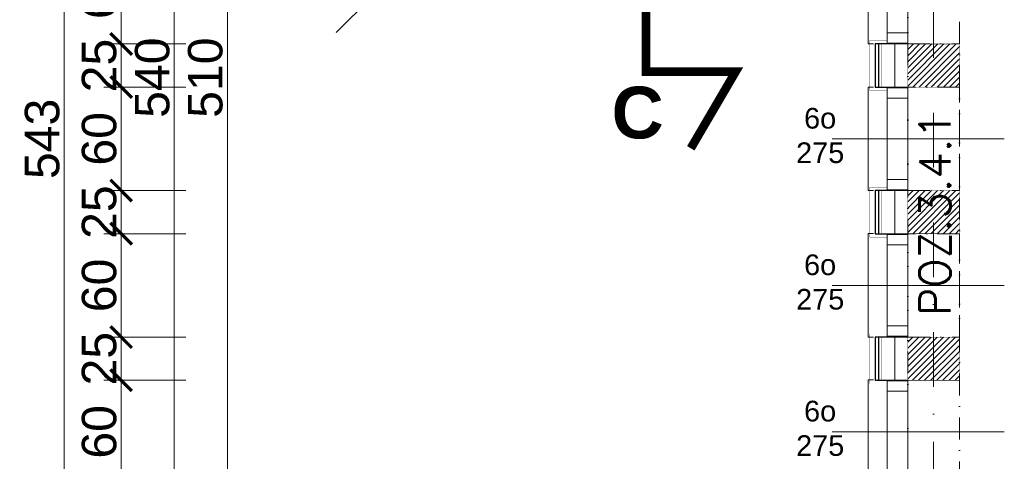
# Model space of a CAD drawing. Extents: x 4615668 to 9294084, y 5325188 to 10688993.
# Tile 504 of 656: x 4646807 to 4647378, y 5332192 to 5332448. Entities that reach past the tile are written whole.
import ezdxf

# ---------------------------------------------------------------- set-up
doc = ezdxf.new("R2010")
doc.units = 0
doc.header["$MEASUREMENT"] = 0
doc.linetypes.add('DASHDOT', pattern=[25.4, 12.7, -6.35, 0, -6.35])
for name, color, linetype, lineweight in [('hatch', 253, 'Continuous', 0), ('K-OPISY @ 10', 252, 'Continuous', 15), ('ocieplenie', 214, 'Continuous', 13), ('Osie', 175, 'DASHDOT', 9), ('Wymiar', 7, 'Continuous', 9)]:
    doc.layers.add(name, color=color, linetype=linetype, lineweight=lineweight)
for name, color, linetype in [('OPIS', 7, 'Continuous'), ('sciany', 1, 'Continuous'), ('STOLARKA', 4, 'Continuous')]:
    doc.layers.add(name, color=color, linetype=linetype)
doc.styles.add('Arial Narrow 20', font='arial.ttf', dxfattribs={"height": 20})
doc.styles.add('ARIAL_CE', font='arial.ttf', dxfattribs={"height": 15})
doc.styles.add('Opis', font='simplex.shx')
doc.linetypes.add('BATTING', pattern='A,0.00254,-2.54,[134,ltypeshp.shx,S=2.54,R=0,X=-2.54,Y=0],-5.08,[134,ltypeshp.shx,S=2.54,R=180,X=2.54,Y=0],-2.54', length=10.16254)
doc.dimstyles.new('1do100 ok', dxfattribs={"dimscale": 0.5, "dimtxt": 12, "dimasz": 25, "dimexe": 20, "dimexo": 0, "dimgap": 5, "dimtad": 1, "dimdec": 0, "dimzin": 9, "dimtxsty": 'Arial Narrow 20', "dimblk": 'ARCHTICK', "dimcen": 3, "dimdle": 20, "dimclrd": 256, "dimclre": 256, "dimclrt": 256, "dimadec": 0, "dimazin": 2, "dimtfac": 1, "dimtdec": 0, "dimtix": 1, "dimtmove": 2, "dimatfit": 3, "dimldrblk": 'NONE', "dimfxl": 0, "dimtvp": 1, "dimtolj": 1, "dimtzin": 0, "dimlwd": 5, "dimlwe": 5, "dimarcsym": 0})

# ---------------------------------------------------------------- blocks, each defined once
blk = doc.blocks.new('G$C61CBF25F')
at = {"layer": 'Osie', "lineweight": 0, "ltscale": 2.5}
blk.add_line((305, 0), (305, 1880.0000002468), dxfattribs=at)
blk = doc.blocks.new('G$C0CCF9696')
at = {"layer": 'STOLARKA', "color": 5, "lineweight": 0}
blk.add_line((100, 30), (0, 30), dxfattribs=at)
for points in [[(68, 59.49703252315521), (68, 53.49703252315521), (56, 53.49703252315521), (56, 59.49703252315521)], [(68, 59.49703252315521), (68, 53.49703252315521), (56, 53.49703252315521), (56, 59.49703252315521)], [(68, 53.49703252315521), (68, 6.497032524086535), (56, 6.497032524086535), (56, 53.49703252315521)], [(68, 53.49703252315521), (68, 6.497032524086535), (56, 6.497032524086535), (56, 53.49703252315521)], [(68, 0.497032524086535), (68, 6.497032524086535), (56, 6.497032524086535), (56, 0.497032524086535)]]:
    blk.add_lwpolyline(points, close=True, dxfattribs=at)
blk.add_lwpolyline([(76, 0), (79, 0), (79, 59.99999999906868), (76, 59.99999999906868)], dxfattribs=at)
blk.add_lwpolyline([(76, 0), (79, 0), (79, 59.99999999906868), (76, 59.99999999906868)], dxfattribs=at)
blk = doc.blocks.new('_ArchTick')
at = {"color": 0, "linetype": 'ByBlock', "const_width": 0.15}
blk.add_lwpolyline([(-0.5, -0.5), (0.5, 0.5)], dxfattribs=at)
blk = doc.blocks.new('*D1088')
at = {"layer": 'Defpoints', "color": 0}
for p in [(4647089.991731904, 5332647.472583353), (4647300.014112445, 5332647.472583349), (4647300.014112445, 5331989.922596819)]:
    blk.add_point(p, dxfattribs=at)
at = {"layer": 'Wymiar', "linetype": 'Continuous', "lineweight": 5}
for p, q in [((4647089.991731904, 5332027.422596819), (4647089.991731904, 5331979.922596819)), ((4647300.014112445, 5332027.422596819), (4647300.014112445, 5331979.922596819)), ((4647079.991731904, 5331989.922596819), (4647310.014112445, 5331989.922596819))]:
    blk.add_line(p, q, dxfattribs=at)
at = {"layer": 'Wymiar', "linetype": 'ByBlock', "lineweight": 5, "xscale": 12.5, "yscale": 12.5, "zscale": 12.5, "rotation": 180}
blk.add_blockref('_ArchTick', (4647089.991731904, 5331989.922596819), dxfattribs=at)
at = {"layer": 'Wymiar', "linetype": 'ByBlock', "lineweight": 5, "xscale": 12.5, "yscale": 12.5, "zscale": 12.5}
blk.add_blockref('_ArchTick', (4647300.014112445, 5331989.922596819), dxfattribs=at)
at = {"layer": 'Wymiar', "lineweight": 0, "ltscale": 40, "insert": (4647195.002922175, 5332002.634056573), "char_height": 20, "attachment_point": 5, "style": 'Arial Narrow 20'}
blk.add_mtext('\\A1;210', dxfattribs=at)
blk = doc.blocks.new('_None')
blk = doc.blocks.new('*D1089')
at = {"layer": 'Defpoints', "color": 0}
for p in [(4647300.014112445, 5332647.472583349), (4647321.991731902, 5332129.936501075), (4647321.991731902, 5331989.922596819)]:
    blk.add_point(p, dxfattribs=at)
at = {"layer": 'Wymiar', "linetype": 'Continuous', "lineweight": 5}
for p, q in [((4647300.014112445, 5332027.422596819), (4647300.014112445, 5331979.922596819)), ((4647321.991731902, 5332027.422596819), (4647321.991731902, 5331979.922596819)), ((4647290.014112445, 5331989.922596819), (4647331.991731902, 5331989.922596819))]:
    blk.add_line(p, q, dxfattribs=at)
at = {"layer": 'Wymiar', "linetype": 'ByBlock', "lineweight": 5, "xscale": 12.5, "yscale": 12.5, "zscale": 12.5, "rotation": 180}
blk.add_blockref('_ArchTick', (4647300.014112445, 5331989.922596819), dxfattribs=at)
at = {"layer": 'Wymiar', "linetype": 'ByBlock', "lineweight": 5, "xscale": 12.5, "yscale": 12.5, "zscale": 12.5}
blk.add_blockref('_ArchTick', (4647321.991731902, 5331989.922596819), dxfattribs=at)
at = {"layer": 'Wymiar', "lineweight": 0, "ltscale": 40, "insert": (4647282.82977913, 5332003.476130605), "char_height": 20, "attachment_point": 5, "style": 'Arial Narrow 20'}
blk.add_mtext('\\A1;22', dxfattribs=at)
blk = doc.blocks.new('*D1119')
at = {"layer": 'Defpoints', "color": 0}
for p in [(4646832.402627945, 5332650.472583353), (4647062.188534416, 5332650.472583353), (4647269.188534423, 5332107.47258335)]:
    blk.add_point(p, dxfattribs=at)
at = {"layer": 'Wymiar', "linetype": 'Continuous', "lineweight": 5}
for p, q in [((4646832.402627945, 5332097.47258335), (4646832.402627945, 5332660.472583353)), ((4646869.902627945, 5332650.472583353), (4646822.402627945, 5332650.472583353)), ((4646869.902627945, 5332107.47258335), (4646822.402627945, 5332107.47258335))]:
    blk.add_line(p, q, dxfattribs=at)
at = {"layer": 'Wymiar', "linetype": 'ByBlock', "lineweight": 5, "xscale": 12.5, "yscale": 12.5, "zscale": 12.5}
for p, rotation in [((4646832.402627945, 5332650.472583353), 90), ((4646832.402627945, 5332107.47258335), 270)]:
    blk.add_blockref('_ArchTick', p, dxfattribs=dict(at, rotation=rotation))
at = {"layer": 'Wymiar', "lineweight": 0, "ltscale": 40, "insert": (4646819.684346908, 5332378.972583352), "char_height": 20, "attachment_point": 5, "rotation": 90, "style": 'Arial Narrow 20'}
blk.add_mtext('\\A1;543', dxfattribs=at)
blk = doc.blocks.new('*D1123')
at = {"layer": 'Defpoints', "color": 0}
for p in [(4646896.267140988, 5332684.47258335), (4647026.991731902, 5332684.47258335), (4647322.678488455, 5332144.47258335)]:
    blk.add_point(p, dxfattribs=at)
at = {"layer": 'Wymiar', "linetype": 'Continuous', "lineweight": 5}
for p, q in [((4646896.267140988, 5332134.47258335), (4646896.267140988, 5332694.47258335)), ((4646933.767140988, 5332684.47258335), (4646886.267140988, 5332684.47258335)), ((4646933.767140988, 5332144.47258335), (4646886.267140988, 5332144.47258335))]:
    blk.add_line(p, q, dxfattribs=at)
at = {"layer": 'Wymiar', "linetype": 'ByBlock', "lineweight": 5, "xscale": 12.5, "yscale": 12.5, "zscale": 12.5}
for p, rotation in [((4646896.267140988, 5332684.47258335), 90), ((4646896.267140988, 5332144.47258335), 270)]:
    blk.add_blockref('_ArchTick', p, dxfattribs=dict(at, rotation=rotation))
at = {"layer": 'Wymiar', "lineweight": 0, "ltscale": 40, "insert": (4646883.555681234, 5332414.47258335), "char_height": 20, "attachment_point": 5, "rotation": 90, "style": 'Arial Narrow 20'}
blk.add_mtext('\\A1;540', dxfattribs=at)
blk = doc.blocks.new('*D1129')
at = {"layer": 'Defpoints', "color": 0}
for p in [(4646927.070338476, 5332669.472583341), (4647321.991731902, 5332669.472583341), (4647321.991731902, 5332159.47258335)]:
    blk.add_point(p, dxfattribs=at)
at = {"layer": 'Wymiar', "linetype": 'Continuous', "lineweight": 5}
for p, q in [((4646927.070338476, 5332149.47258335), (4646927.070338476, 5332679.472583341)), ((4646964.570338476, 5332669.472583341), (4646917.070338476, 5332669.472583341)), ((4646964.570338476, 5332159.47258335), (4646917.070338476, 5332159.47258335))]:
    blk.add_line(p, q, dxfattribs=at)
at = {"layer": 'Wymiar', "linetype": 'ByBlock', "lineweight": 5, "xscale": 12.5, "yscale": 12.5, "zscale": 12.5}
for p, rotation in [((4646927.070338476, 5332669.472583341), 90), ((4646927.070338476, 5332159.47258335), 270)]:
    blk.add_blockref('_ArchTick', p, dxfattribs=dict(at, rotation=rotation))
at = {"layer": 'Wymiar', "lineweight": 0, "ltscale": 40, "insert": (4646914.358878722, 5332414.472583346), "char_height": 20, "attachment_point": 5, "rotation": 90, "style": 'Arial Narrow 20'}
blk.add_mtext('\\A1;510', dxfattribs=at)
blk = doc.blocks.new('*D4377')
at = {"layer": 'Defpoints', "color": 0}
for p in [(4646865.4639435, 5332239.002494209), (4647321.991731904, 5332239.002494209), (4647321.991731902, 5332179.166004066)]:
    blk.add_point(p, dxfattribs=at)
at = {"layer": 'Wymiar', "linetype": 'Continuous', "lineweight": 5}
for p, q in [((4646865.4639435, 5332169.166004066), (4646865.4639435, 5332249.002494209)), ((4646902.9639435, 5332239.002494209), (4646855.4639435, 5332239.002494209)), ((4646902.9639435, 5332179.166004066), (4646855.4639435, 5332179.166004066))]:
    blk.add_line(p, q, dxfattribs=at)
at = {"layer": 'Wymiar', "linetype": 'ByBlock', "lineweight": 5, "xscale": 12.5, "yscale": 12.5, "zscale": 12.5}
for p, rotation in [((4646865.4639435, 5332239.002494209), 90), ((4646865.4639435, 5332179.166004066), 270)]:
    blk.add_blockref('_ArchTick', p, dxfattribs=dict(at, rotation=rotation))
at = {"layer": 'Wymiar', "lineweight": 0, "ltscale": 40, "insert": (4646852.752483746, 5332209.084249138), "char_height": 20, "attachment_point": 5, "rotation": 90, "style": 'Arial Narrow 20'}
blk.add_mtext('\\A1;60', dxfattribs=at)
blk = doc.blocks.new('*D4378')
at = {"layer": 'Defpoints', "color": 0}
for p in [(4646865.4639435, 5332264.002494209), (4647322.01698444, 5332264.002494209), (4647321.991731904, 5332239.002494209)]:
    blk.add_point(p, dxfattribs=at)
at = {"layer": 'Wymiar', "linetype": 'Continuous', "lineweight": 5}
for p, q in [((4646865.4639435, 5332264.002494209), (4646865.4639435, 5332276.502494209)), ((4646865.4639435, 5332229.002494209), (4646865.4639435, 5332274.002494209)), ((4646902.9639435, 5332264.002494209), (4646855.4639435, 5332264.002494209)), ((4646902.9639435, 5332239.002494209), (4646855.4639435, 5332239.002494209)), ((4646865.4639435, 5332239.002494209), (4646865.4639435, 5332226.502494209))]:
    blk.add_line(p, q, dxfattribs=at)
at = {"layer": 'Wymiar', "linetype": 'ByBlock', "lineweight": 5, "xscale": 12.5, "yscale": 12.5, "zscale": 12.5}
for p, rotation in [((4646865.4639435, 5332264.002494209), 270), ((4646865.4639435, 5332239.002494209), 90)]:
    blk.add_blockref('_ArchTick', p, dxfattribs=dict(at, rotation=rotation))
at = {"layer": 'Wymiar', "lineweight": 0, "ltscale": 40, "insert": (4646852.752483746, 5332251.502494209), "char_height": 20, "attachment_point": 5, "rotation": 90, "style": 'Arial Narrow 20'}
blk.add_mtext('\\A1;25', dxfattribs=at)
blk = doc.blocks.new('*D4379')
at = {"layer": 'Defpoints', "color": 0}
for p in [(4646865.4639435, 5332324.002480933), (4647321.991731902, 5332324.002480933), (4647322.01698444, 5332264.002494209)]:
    blk.add_point(p, dxfattribs=at)
at = {"layer": 'Wymiar', "linetype": 'Continuous', "lineweight": 5}
for p, q in [((4646865.4639435, 5332254.002494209), (4646865.4639435, 5332334.002480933)), ((4646902.9639435, 5332324.002480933), (4646855.4639435, 5332324.002480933)), ((4646902.9639435, 5332264.002494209), (4646855.4639435, 5332264.002494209))]:
    blk.add_line(p, q, dxfattribs=at)
at = {"layer": 'Wymiar', "linetype": 'ByBlock', "lineweight": 5, "xscale": 12.5, "yscale": 12.5, "zscale": 12.5}
for p, rotation in [((4646865.4639435, 5332324.002480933), 90), ((4646865.4639435, 5332264.002494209), 270)]:
    blk.add_blockref('_ArchTick', p, dxfattribs=dict(at, rotation=rotation))
at = {"layer": 'Wymiar', "lineweight": 0, "ltscale": 40, "insert": (4646852.752483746, 5332294.002487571), "char_height": 20, "attachment_point": 5, "rotation": 90, "style": 'Arial Narrow 20'}
blk.add_mtext('\\A1;60', dxfattribs=at)
blk = doc.blocks.new('*D4380')
at = {"layer": 'Defpoints', "color": 0}
for p in [(4646865.4639435, 5332349.002494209), (4647322.016984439, 5332349.002494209), (4647321.991731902, 5332324.002480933)]:
    blk.add_point(p, dxfattribs=at)
at = {"layer": 'Wymiar', "linetype": 'Continuous', "lineweight": 5}
for p, q in [((4646865.4639435, 5332349.002494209), (4646865.4639435, 5332361.502494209)), ((4646865.4639435, 5332314.002480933), (4646865.4639435, 5332359.002494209)), ((4646902.9639435, 5332349.002494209), (4646855.4639435, 5332349.002494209)), ((4646902.9639435, 5332324.002480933), (4646855.4639435, 5332324.002480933)), ((4646865.4639435, 5332324.002480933), (4646865.4639435, 5332311.502480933))]:
    blk.add_line(p, q, dxfattribs=at)
at = {"layer": 'Wymiar', "linetype": 'ByBlock', "lineweight": 5, "xscale": 12.5, "yscale": 12.5, "zscale": 12.5}
for p, rotation in [((4646865.4639435, 5332349.002494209), 270), ((4646865.4639435, 5332324.002480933), 90)]:
    blk.add_blockref('_ArchTick', p, dxfattribs=dict(at, rotation=rotation))
at = {"layer": 'Wymiar', "lineweight": 0, "ltscale": 40, "insert": (4646852.752483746, 5332336.502487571), "char_height": 20, "attachment_point": 5, "rotation": 90, "style": 'Arial Narrow 20'}
blk.add_mtext('\\A1;25', dxfattribs=at)
blk = doc.blocks.new('*D4381')
at = {"layer": 'Defpoints', "color": 0}
for p in [(4646865.4639435, 5332409.002494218), (4647321.991731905, 5332409.002494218), (4647322.016984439, 5332349.002494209)]:
    blk.add_point(p, dxfattribs=at)
at = {"layer": 'Wymiar', "linetype": 'Continuous', "lineweight": 5}
for p, q in [((4646865.4639435, 5332339.002494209), (4646865.4639435, 5332419.002494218)), ((4646902.9639435, 5332409.002494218), (4646855.4639435, 5332409.002494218)), ((4646902.9639435, 5332349.002494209), (4646855.4639435, 5332349.002494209))]:
    blk.add_line(p, q, dxfattribs=at)
at = {"layer": 'Wymiar', "linetype": 'ByBlock', "lineweight": 5, "xscale": 12.5, "yscale": 12.5, "zscale": 12.5}
for p, rotation in [((4646865.4639435, 5332409.002494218), 90), ((4646865.4639435, 5332349.002494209), 270)]:
    blk.add_blockref('_ArchTick', p, dxfattribs=dict(at, rotation=rotation))
at = {"layer": 'Wymiar', "lineweight": 0, "ltscale": 40, "insert": (4646852.752483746, 5332379.002494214), "char_height": 20, "attachment_point": 5, "rotation": 90, "style": 'Arial Narrow 20'}
blk.add_mtext('\\A1;60', dxfattribs=at)
blk = doc.blocks.new('*D4382')
at = {"layer": 'Defpoints', "color": 0}
for p in [(4646865.4639435, 5332434.002494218), (4647321.991731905, 5332434.002494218), (4647321.991731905, 5332409.002494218)]:
    blk.add_point(p, dxfattribs=at)
at = {"layer": 'Wymiar', "linetype": 'Continuous', "lineweight": 5}
for p, q in [((4646865.4639435, 5332434.002494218), (4646865.4639435, 5332446.502494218)), ((4646865.4639435, 5332399.002494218), (4646865.4639435, 5332444.002494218)), ((4646902.9639435, 5332434.002494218), (4646855.4639435, 5332434.002494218)), ((4646902.9639435, 5332409.002494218), (4646855.4639435, 5332409.002494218)), ((4646865.4639435, 5332409.002494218), (4646865.4639435, 5332396.502494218))]:
    blk.add_line(p, q, dxfattribs=at)
at = {"layer": 'Wymiar', "linetype": 'ByBlock', "lineweight": 5, "xscale": 12.5, "yscale": 12.5, "zscale": 12.5}
for p, rotation in [((4646865.4639435, 5332434.002494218), 270), ((4646865.4639435, 5332409.002494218), 90)]:
    blk.add_blockref('_ArchTick', p, dxfattribs=dict(at, rotation=rotation))
at = {"layer": 'Wymiar', "lineweight": 0, "ltscale": 40, "insert": (4646852.752483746, 5332421.502494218), "char_height": 20, "attachment_point": 5, "rotation": 90, "style": 'Arial Narrow 20'}
blk.add_mtext('\\A1;25', dxfattribs=at)
blk = doc.blocks.new('*D4383')
at = {"layer": 'Defpoints', "color": 0}
for p in [(4646865.4639435, 5332494.002494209), (4647321.966479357, 5332494.002494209), (4647321.991731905, 5332434.002494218)]:
    blk.add_point(p, dxfattribs=at)
at = {"layer": 'Wymiar', "linetype": 'Continuous', "lineweight": 5}
for p, q in [((4646865.4639435, 5332424.002494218), (4646865.4639435, 5332504.002494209)), ((4646902.9639435, 5332494.002494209), (4646855.4639435, 5332494.002494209)), ((4646902.9639435, 5332434.002494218), (4646855.4639435, 5332434.002494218))]:
    blk.add_line(p, q, dxfattribs=at)
at = {"layer": 'Wymiar', "linetype": 'ByBlock', "lineweight": 5, "xscale": 12.5, "yscale": 12.5, "zscale": 12.5}
for p, rotation in [((4646865.4639435, 5332494.002494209), 90), ((4646865.4639435, 5332434.002494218), 270)]:
    blk.add_blockref('_ArchTick', p, dxfattribs=dict(at, rotation=rotation))
at = {"layer": 'Wymiar', "lineweight": 0, "ltscale": 40, "insert": (4646852.752483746, 5332464.002494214), "char_height": 20, "attachment_point": 5, "rotation": 90, "style": 'Arial Narrow 20'}
blk.add_mtext('\\A1;60', dxfattribs=at)

msp = doc.modelspace()

# ---------------------------------------------------------------- hatches: boundary and pattern name
at = {"layer": 'hatch', "lineweight": 0, "ltscale": 40, "transparency": 33554687}
h = msp.add_hatch(dxfattribs=at)
h.set_pattern_fill('ANSI31', color=256, scale=20)
h.set_pattern_definition([(45, (14485.5151269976, -13289.55727345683), (-1.76776695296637, 1.76776695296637), [])])
h.paths.add_polyline_path([(4647334.491731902, 5332519.002494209), (4647351.991731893, 5332519.002494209), (4647351.991731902, 5332669.416004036), (4647334.491731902, 5332669.416004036), (4647334.491731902, 5332519.002494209)], is_closed=False)
h.paths.add_polyline_path([(4647334.491731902, 5332519.002494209), (4647334.491731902, 5332669.416004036), (4647321.991731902, 5332669.416004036), (4647321.99173189, 5332519.002494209), (4647334.491731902, 5332519.002494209)], is_closed=False)
h.paths.add_polyline_path([(4647334.491731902, 5332494.002494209), (4647334.491731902, 5332519.002494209), (4647321.991731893, 5332519.002494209), (4647321.99173189, 5332494.002494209), (4647334.491731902, 5332494.002494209)], is_closed=False)
h.paths.add_polyline_path([(4647334.491731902, 5332494.002494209), (4647351.991731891, 5332494.002494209), (4647351.99173189, 5332519.002494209), (4647334.491731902, 5332519.002494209), (4647334.491731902, 5332494.002494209)], is_closed=False)
h.paths.add_polyline_path([(4647351.991731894, 5332409.002494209), (4647351.991731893, 5332434.002494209), (4647334.491731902, 5332434.002494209), (4647334.491731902, 5332409.002494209), (4647351.991731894, 5332409.002494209)], is_closed=False)
h.paths.add_polyline_path([(4647321.991731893, 5332434.002494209), (4647321.991731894, 5332409.002494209), (4647334.491731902, 5332409.002494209), (4647334.491731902, 5332434.002494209), (4647321.991731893, 5332434.002494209)], is_closed=False)
h.paths.add_polyline_path([(4647351.991731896, 5332324.002494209), (4647351.991731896, 5332349.002494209), (4647334.491731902, 5332349.002494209), (4647334.491731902, 5332324.002494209), (4647351.991731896, 5332324.002494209)], is_closed=False)
h.paths.add_polyline_path([(4647321.991731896, 5332349.002494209), (4647321.991731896, 5332324.002494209), (4647334.491731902, 5332324.002494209), (4647334.491731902, 5332349.002494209), (4647321.991731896, 5332349.002494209)], is_closed=False)
h.paths.add_polyline_path([(4647351.991731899, 5332239.002494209), (4647351.991731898, 5332264.002494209), (4647334.491731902, 5332264.002494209), (4647334.491731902, 5332239.002494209), (4647351.991731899, 5332239.002494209)], is_closed=False)
h.paths.add_polyline_path([(4647321.991731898, 5332264.002494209), (4647321.991731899, 5332239.002494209), (4647334.491731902, 5332239.002494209), (4647334.491731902, 5332264.002494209), (4647321.991731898, 5332264.002494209)], is_closed=False)
h.paths.add_polyline_path([(4647351.991731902, 5332179.166004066), (4647334.491731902, 5332179.166004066), (4647334.491731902, 5332159.416004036), (4647351.991731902, 5332159.416004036), (4647351.991731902, 5332179.166004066)], is_closed=False)
h.paths.add_polyline_path([(4647334.491731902, 5332179.166004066), (4647321.991731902, 5332179.166004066), (4647321.991731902, 5332159.416004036), (4647334.491731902, 5332159.416004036), (4647334.491731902, 5332179.166004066)], is_closed=False)

# ---------------------------------------------------------------- linework, layer by layer
at = {"lineweight": 0, "ltscale": 40}
msp.add_line((4647143.991731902, 5332594.416004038), (4646990.309577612, 5332440.733849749), dxfattribs=at)
at = {"linetype": 'DASHDOT', "lineweight": 0}
for points in [[(4647321.991731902, 5332179.166004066), (4647351.991731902, 5332179.166004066), (4647351.991731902, 5332689.166004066), (4647321.991731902, 5332689.166004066)], [(4647321.991731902, 5332434.002494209), (4647351.991731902, 5332434.002494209), (4647351.966479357, 5332494.002494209), (4647321.966479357, 5332494.002494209)], [(4647322.016984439, 5332349.002494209), (4647352.016984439, 5332349.002494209), (4647351.991731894, 5332409.002494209), (4647321.991731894, 5332409.002494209)], [(4647322.01698444, 5332264.002494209), (4647352.01698444, 5332264.002494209), (4647351.991731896, 5332324.002494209), (4647321.991731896, 5332324.002494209)]]:
    msp.add_lwpolyline(points, close=True, dxfattribs=at)
at = {"layer": 'hatch', "linetype": 'BATTING', "lineweight": 0, "ltscale": 0.75}
for points in [[(4647314.491731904, 5332434.002494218), (4647314.491731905, 5332409.002494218)], [(4647314.491731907, 5332349.002494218), (4647314.491731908, 5332324.002494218)], [(4647314.491731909, 5332264.002494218), (4647314.49173191, 5332239.002494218)]]:
    msp.add_lwpolyline(points, dxfattribs=at)
at = {"layer": 'ocieplenie', "lineweight": 0, "ltscale": 40, "const_width": 0.1}
for points in [[(4647309.9917319, 5332436.002494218), (4647299.991731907, 5332436.002494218), (4647299.991731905, 5332407.002494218), (4647309.991731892, 5332407.002494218)], [(4647309.991731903, 5332351.002494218), (4647299.99173191, 5332351.002494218), (4647299.991731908, 5332322.002494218), (4647309.991731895, 5332322.002494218)], [(4647309.991731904, 5332266.002494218), (4647299.991731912, 5332266.002494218), (4647299.99173191, 5332237.002494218), (4647309.991731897, 5332237.002494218)]]:
    msp.add_lwpolyline(points, dxfattribs=at)
at = {"layer": 'ocieplenie', "lineweight": -3, "ltscale": 40}
for points in [[(4647321.991731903, 5332434.002494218), (4647302.991731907, 5332434.002494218), (4647302.991731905, 5332409.002494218), (4647321.991731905, 5332409.002494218)], [(4647321.991731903, 5332434.002494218), (4647304.991731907, 5332434.002494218), (4647304.991731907, 5332409.002494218), (4647322.257400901, 5332409.002494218)], [(4647321.991731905, 5332349.002494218), (4647302.99173191, 5332349.002494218), (4647302.991731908, 5332324.002494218), (4647321.991731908, 5332324.002494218)], [(4647321.991731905, 5332349.002494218), (4647304.99173191, 5332349.002494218), (4647304.99173191, 5332324.002494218), (4647322.257400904, 5332324.002494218)], [(4647321.991731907, 5332264.002494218), (4647302.991731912, 5332264.002494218), (4647302.99173191, 5332239.002494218), (4647321.99173191, 5332239.002494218)], [(4647321.991731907, 5332264.002494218), (4647304.991731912, 5332264.002494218), (4647304.991731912, 5332239.002494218), (4647322.257400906, 5332239.002494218)]]:
    msp.add_lwpolyline(points, dxfattribs=at)
at = {"layer": 'ocieplenie', "lineweight": 0, "ltscale": 40}
for points in [[(4647321.991731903, 5332434.002494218, 0.2, 0.2, 0), (4647306.991731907, 5332434.002494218, 0.2, 0.2, 0), (4647306.991731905, 5332409.002494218, 0.2, 0.2, 0), (4647321.991731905, 5332409.002494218, 0.2, 0.2, 0)], [(4647321.991731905, 5332349.002494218, 0.2, 0.2, 0), (4647306.99173191, 5332349.002494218, 0.2, 0.2, 0), (4647306.991731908, 5332324.002494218, 0.2, 0.2, 0), (4647321.991731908, 5332324.002494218, 0.2, 0.2, 0)], [(4647321.991731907, 5332264.002494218, 0.2, 0.2, 0), (4647306.991731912, 5332264.002494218, 0.2, 0.2, 0), (4647306.99173191, 5332239.002494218, 0.2, 0.2, 0), (4647321.99173191, 5332239.002494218, 0.2, 0.2, 0)]]:
    msp.add_lwpolyline(points, format="xyseb", dxfattribs=at)
at = {"layer": 'sciany', "ltscale": 40, "const_width": 0.3}
for points in [[(4647321.991731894, 5332409.002494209), (4647321.991731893, 5332434.002494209), (4647351.991731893, 5332434.002494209), (4647351.991731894, 5332409.002494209)], [(4647321.991731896, 5332324.002494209), (4647321.991731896, 5332349.002494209), (4647351.991731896, 5332349.002494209), (4647351.991731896, 5332324.002494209)], [(4647321.991731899, 5332239.002494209), (4647321.991731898, 5332264.002494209), (4647351.991731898, 5332264.002494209), (4647351.991731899, 5332239.002494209)]]:
    msp.add_lwpolyline(points, close=True, dxfattribs=at)
at = {"layer": 'Wymiar', "linetype": 'DASHDOT', "lineweight": 0, "const_width": 5}
msp.add_lwpolyline([(4647196.045254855, 5332373.524457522), (4647222.06087098, 5332417.930422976), (4647170.029638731, 5332417.930422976), (4647170.029638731, 5332464.772039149), (4647170.029638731, 5333550.901585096), (4647222.06087098, 5333550.901585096), (4647196.045254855, 5333595.30755055)], dxfattribs=at)

# ---------------------------------------------------------------- block references
at = {"lineweight": 0, "ltscale": 40}
msp.add_blockref('G$C61CBF25F', (4647031.991731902, 5332044.416004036), dxfattribs=at)
at = {"color": 1, "lineweight": 0, "ltscale": 40, "xscale": -1}
for p in [(4647377.991731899, 5332434.002494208), (4647377.991731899, 5332348.998388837), (4647377.991731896, 5332264.012649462), (4647377.991731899, 5332179.166004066)]:
    msp.add_blockref('G$C0CCF9696', p, dxfattribs=at)

# ---------------------------------------------------------------- texts
at = {"layer": 'K-OPISY @ 10', "insert": (4647328.688682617, 5332276.419541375), "char_height": 18, "width": 427.8744737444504, "attachment_point": 1, "rotation": 90.00000002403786, "style": 'Opis'}
msp.add_mtext('{\\C0;POZ.3.4.1}', dxfattribs=at)
at = {"layer": 'OPIS', "width": 1777.51737514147, "attachment_point": 5, "style": 'ARIAL_CE'}
for s, insert, char_height, rotation in [('\\pxi-4,l6.666675,t6.666675;{\\fArial CE|b1|i0|c238|p34;C}', (4647125.181188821, 5332394.135461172), 30, 359.8455516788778), ('\\pxi-10,l16.666687,t16.666687;6o\\P275', (4647231.118818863, 5332380.759171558), 12, 0.15444832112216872), ('\\pxi-10,l16.666687,t16.666687;6o\\P275', (4647231.118818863, 5332295.773432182), 12, 0.15444832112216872), ('\\pxi-10,l16.666687,t16.666687;6o\\P275', (4647231.118818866, 5332210.926786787), 12, 0.15444832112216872)]:
    msp.add_mtext(s, dxfattribs=dict(at, insert=insert, char_height=char_height, rotation=rotation))

# ---------------------------------------------------------------- dimensions: what is measured, and where the dimension line sits
at = {"layer": 'Wymiar', "color": 31, "linetype": 'Continuous', "lineweight": 0}
for base, p1, p2, picture, middle in [((4646896.267140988, 5332684.47258335), (4647322.678488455, 5332144.47258335), (4647026.991731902, 5332684.47258335), '*D1123', (4646883.555681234, 5332414.47258335)), ((4646927.070338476, 5332669.472583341), (4647321.991731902, 5332159.47258335), (4647321.991731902, 5332669.472583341), '*D1129', (4646914.358878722, 5332414.472583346)), ((4646832.402627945, 5332650.472583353), (4647269.188534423, 5332107.47258335), (4647062.188534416, 5332650.472583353), '*D1119', (4646819.684346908, 5332378.972583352)), ((4646865.4639435, 5332494.002494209), (4647321.991731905, 5332434.002494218), (4647321.966479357, 5332494.002494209), '*D4383', (4646852.752483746, 5332464.002494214)), ((4646865.4639435, 5332434.002494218), (4647321.991731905, 5332409.002494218), (4647321.991731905, 5332434.002494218), '*D4382', (4646852.752483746, 5332421.502494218)), ((4646865.4639435, 5332409.002494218), (4647322.016984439, 5332349.002494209), (4647321.991731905, 5332409.002494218), '*D4381', (4646852.752483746, 5332379.002494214)), ((4646865.4639435, 5332349.002494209), (4647321.991731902, 5332324.002480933), (4647322.016984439, 5332349.002494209), '*D4380', (4646852.752483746, 5332336.502487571)), ((4646865.4639435, 5332324.002480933), (4647322.01698444, 5332264.002494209), (4647321.991731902, 5332324.002480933), '*D4379', (4646852.752483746, 5332294.002487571)), ((4646865.4639435, 5332264.002494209), (4647321.991731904, 5332239.002494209), (4647322.01698444, 5332264.002494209), '*D4378', (4646852.752483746, 5332251.502494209)), ((4646865.4639435, 5332239.002494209), (4647321.991731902, 5332179.166004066), (4647321.991731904, 5332239.002494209), '*D4377', (4646852.752483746, 5332209.084249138))]:
    dim = msp.add_linear_dim(base=base, p1=p1, p2=p2, angle=90, dimstyle='1do100 ok', override={"dimtxsty": 'Arial Narrow 20', "dimldrblk": 'None'}, dxfattribs=at)
    dim.commit()
    dim.dimension.update_dxf_attribs({"geometry": picture, "text_midpoint": middle})
dim = msp.add_linear_dim(base=(4647300.014112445, 5331989.922596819), p1=(4647089.991731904, 5332647.472583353), p2=(4647300.014112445, 5332647.472583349), dimstyle='1do100 ok', override={"dimtxsty": 'Arial Narrow 20', "dimldrblk": 'None'}, dxfattribs=at)
dim.commit()
dim.dimension.update_dxf_attribs({"geometry": '*D1088', "text_midpoint": (4647195.002922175, 5332002.634056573)})
dim = msp.add_linear_dim(base=(4647321.991731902, 5331989.922596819), p1=(4647300.014112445, 5332647.472583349), p2=(4647321.991731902, 5332129.936501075), dimstyle='1do100 ok', override={"dimtxsty": 'Arial Narrow 20', "dimldrblk": 'None'}, dxfattribs=at)
dim.commit()
dim.dimension.update_dxf_attribs({"geometry": '*D1089', "text_midpoint": (4647282.82977913, 5332003.476130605), "dimtype": 160})

doc.saveas('drawing.dxf')
